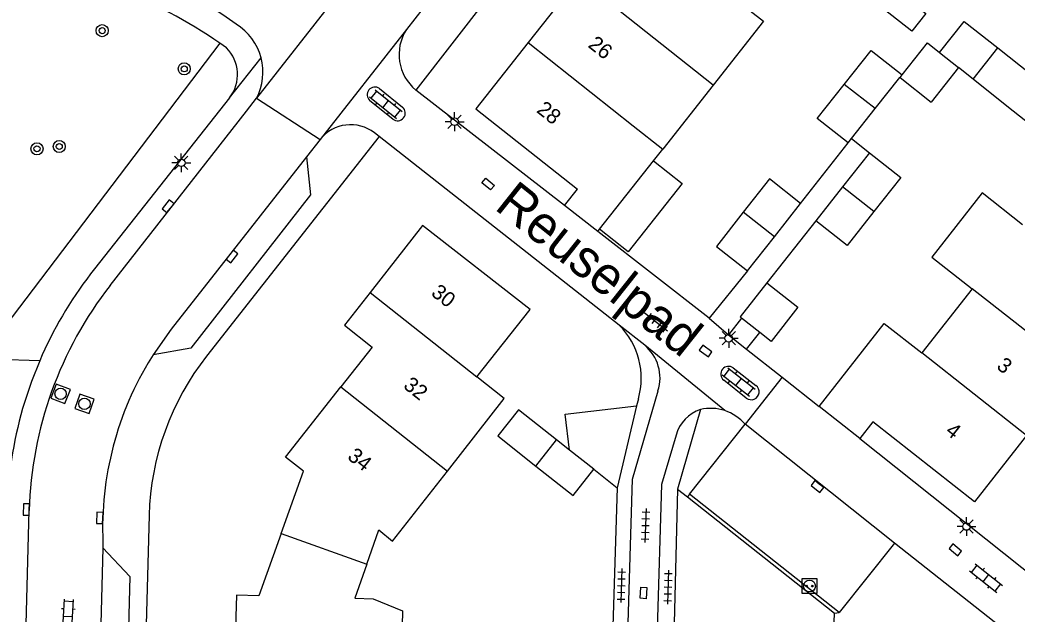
# Model space of a CAD drawing. Extents: x 131000 to 133013, y 393000 to 396501.
# Drawn here: x 131398.9 to 131465, y 395577.1 to 395616.5 of the extents above; entities that cross this region are included whole.
import ezdxf

# ---------------------------------------------------------------- set-up
doc = ezdxf.new("R2010")
doc.units = 0
for name, color, linetype in [('gg-afsc-erfafscheiding', 7, 'Continuous'), ('gg-afsc-muur', 7, 'Continuous'), ('gg-anno-huisnummerreeks BGT', 7, 'Continuous'), ('gg-anno-openbare ruimte label', 7, 'Continuous'), ('gg-bbg-bijgebouw', 7, 'Continuous'), ('gg-bbg-gedigitaliseerde bebouwing', 7, 'Continuous'), ('gg-bbg-gedigitaliseerde bijgebouw', 7, 'Continuous'), ('gg-bbg-hoofdgebouw', 7, 'Continuous'), ('gg-bbg-luifel en loopbrug', 7, 'Continuous'), ('gg-bbg-tussenscheiding', 7, 'Continuous'), ('gg-knt-verharding', 7, 'Continuous'), ('gg-knt-verharding nz', 7, 'Continuous'), ('gt-grn-groengrens', 7, 'Continuous'), ('gt-grn-vlakafsluiter', 7, 'Continuous'), ('gt-grn-weggrens', 7, 'Continuous'), ('gt-symb-boom', 7, 'Continuous'), ('gt-symb-klinker verharding', 7, 'Continuous'), ('gt-symb-kolk', 7, 'Continuous'), ('gt-symb-kolk center center', 7, 'Continuous'), ('gt-symb-laadpunt elektrisch vervoer', 7, 'Continuous'), ('gt-symb-lichtmast', 7, 'Continuous'), ('gt-symb-rioolschacht', 7, 'Continuous'), ('gt-symb-tegel verharding', 7, 'Continuous')]:
    doc.layers.add(name, color=color, linetype=linetype)

# ---------------------------------------------------------------- blocks, each defined once
blk = doc.blocks.new('gt0-BOOM')
at = {"layer": 'gt-symb-boom'}
for radius in [0.4, 0.2]:
    blk.add_circle((0, 0), radius, dxfattribs=at)
blk = doc.blocks.new('gt0-KOLK')
at = {"layer": 'gt-symb-kolk'}
blk.add_lwpolyline([(0, 0), (0.375, 0), (0.375, 0.4), (-0.375, 0.4), (-0.375, 0), (0, 0)], dxfattribs=at)
blk = doc.blocks.new('gt0-LMAST')
at = {"layer": 'gt-symb-lichtmast'}
for p, q in [((-0.182, 0.173), (-0.447, 0.438)), ((-0.005, 0.246), (-0.005, 0.621)), ((0.172, 0.173), (0.437, 0.438)), ((-0.255, -0.004), (-0.63, -0.004)), ((-0.182, -0.181), (-0.447, -0.446)), ((-0.005, -0.254), (-0.005, -0.629)), ((0.437, -0.446), (0.172, -0.181)), ((0.245, -0.004), (0.62, -0.004))]:
    blk.add_line(p, q, dxfattribs=at)
blk.add_circle((-0.005, -0.004), 0.25, dxfattribs=at)
blk = doc.blocks.new('gt0-KL1')
at = {"layer": 'gt-symb-klinker verharding'}
for p, q in [((-1.15, 0.3), (1.15, 0.3)), ((-1, -0.3), (-1, 0.3)), ((-0.5, 0.3), (-0.5, 0.45)), ((0, -0.3), (0, 0.3)), ((0.5, 0.3), (0.5, 0.45)), ((1, -0.3), (1, 0.3)), ((-1.15, -0.3), (1.15, -0.3)), ((-0.5, -0.45), (-0.5, -0.3)), ((0.5, -0.45), (0.5, -0.3))]:
    blk.add_line(p, q, dxfattribs=at)
blk = doc.blocks.new('gt0-LEV')
at = {"layer": 'gt-symb-laadpunt elektrisch vervoer'}
blk.add_lwpolyline([(-0.486, 0.501), (0.486, 0.501), (0.486, -0.499), (-0.486, -0.499)], close=True, dxfattribs=at)
for centre, radius in [((0, 0), 0.393), ((-0.186, 0), 0.0566), ((0.186, 0), 0.0566)]:
    blk.add_circle(centre, radius, dxfattribs=at)
blk = doc.blocks.new('gt0-TEG1')
at = {"layer": 'gt-symb-tegel verharding'}
for p, q in [((-1.125, 0), (1.125, 0)), ((-0.9, -0.25), (-0.9, 0.25)), ((-0.45, -0.25), (-0.45, 0.25)), ((0, -0.25), (0, 0.25)), ((0.45, -0.25), (0.45, 0.25)), ((0.9, -0.25), (0.9, 0.25))]:
    blk.add_line(p, q, dxfattribs=at)
blk = doc.blocks.new('gt0-KOLKCC')
at = {"layer": 'gt-symb-kolk center center'}
blk.add_lwpolyline([(-0.375, 0.2), (0.375, 0.2), (0.375, -0.2), (-0.375, -0.2)], close=True, dxfattribs=at)
blk = doc.blocks.new('gt0-RS')
at = {"layer": 'gt-symb-rioolschacht'}
blk.add_lwpolyline([(-0.5, -0.5), (0.5, -0.5), (0.5, 0.5), (-0.5, 0.5)], close=True, dxfattribs=at)
blk.add_circle((0, 0), 0.375, dxfattribs=at)

msp = doc.modelspace()

# ---------------------------------------------------------------- linework, layer by layer
at = {"layer": 'gg-afsc-erfafscheiding'}
for p, q in [((131454.042, 395608.641), (131455.216, 395607.692)), ((131450.665, 395604.331), (131453.811, 395608.349)), ((131451.665, 395603.175), (131448.419, 395599.066)), ((131444.593, 395596.737), (131437.23, 395602.477)), ((131447.147, 395599.864), (131444.593, 395596.737)), ((131400.26, 395593.898), (131396.285, 395594.02)), ((131442.513, 395585.415), (131442.225, 395574.363)), ((131442.513, 395585.415), (131443.163, 395584.9)), ((131443.163, 395584.9), (131452.899, 395577.184)), ((131452.869, 395575.982), (131452.899, 395577.184))]:
    msp.add_line(p, q, dxfattribs=at)
at = {"layer": 'gg-afsc-muur'}
for p, q in [((131447.08, 395594.675), (131449.441, 395592.814)), ((131449.441, 395592.814), (131451.892, 395590.883))]:
    msp.add_line(p, q, dxfattribs=at)
msp.add_lwpolyline([(131456.795, 395618.616), (131458.956, 395616.913), (131458.034, 395615.744), (131449.693, 395622.304)], dxfattribs=at)
at = {"layer": 'gg-bbg-bijgebouw'}
for p, q in [((131453.811, 395608.349), (131454.042, 395608.641)), ((131455.216, 395607.692), (131453.436, 395605.428)), ((131453.436, 395605.428), (131451.665, 395603.175)), ((131448.925, 395602.122), (131450.665, 395604.331)), ((131447.147, 395599.864), (131448.925, 395602.122)), ((131448.419, 395599.066), (131446.65, 395596.811)), ((131446.744, 395596.737), (131446.65, 395596.811)), ((131447.956, 395595.787), (131446.744, 395596.737)), ((131435.348, 395587.993), (131434.484, 395588.676)), ((131436.956, 395586.722), (131435.348, 395587.993))]:
    msp.add_line(p, q, dxfattribs=at)
for points in [[(131450.665, 395604.331), (131448.607, 395605.953), (131446.863, 395603.741)], [(131446.863, 395603.741), (131445.082, 395601.483), (131447.147, 395599.864)], [(131448.419, 395599.066), (131450.48, 395597.449), (131448.715, 395595.191), (131447.956, 395595.787)], [(131434.484, 395588.676), (131431.966, 395590.667), (131430.595, 395588.933), (131433.122, 395586.935)], [(131433.122, 395586.935), (131435.599, 395584.975), (131436.956, 395586.722)]]:
    msp.add_lwpolyline(points, dxfattribs=at)
at = {"layer": 'gg-bbg-gedigitaliseerde bebouwing'}
msp.add_line((131462.023, 395598.674), (131458.687, 395594.427), dxfattribs=at)
for points in [[(131465.359, 395602.921), (131462.687, 395605.021), (131459.35, 395600.775), (131462.023, 395598.674)], [(131451.892, 395590.883), (131456.208, 395596.375), (131458.687, 395594.427)], [(131421.92, 395580.445), (131422.72, 395582.71), (131423.635, 395581.967)], [(131421.92, 395580.445), (131421.12, 395578.18), (131422.34, 395578.15)], [(131422.34, 395578.15), (131424.285, 395577.338), (131424.18, 395572.321), (131422.177, 395572.363)]]:
    msp.add_lwpolyline(points, dxfattribs=at)
at = {"layer": 'gg-bbg-gedigitaliseerde bijgebouw'}
for p, q in [((131463.721, 395614.631), (131465.98, 395612.85)), ((131461.13, 395613.34), (131459.31, 395611.03)), ((131462.096, 395612.565), (131461.13, 395613.34)), ((131457.25, 395612.66), (131459.31, 395611.03)), ((131464.33, 395610.77), (131462.096, 395612.565)), ((131451.765, 395609.951), (131453.551, 395612.209)), ((131454.042, 395608.641), (131455.598, 395610.608)), ((131466.317, 395609.197), (131464.33, 395610.77)), ((131453.811, 395608.349), (131451.765, 395609.951))]:
    msp.add_line(p, q, dxfattribs=at)
for points in [[(131459.87, 395614.33), (131461.49, 395616.39), (131463.721, 395614.631)], [(131457.39, 395612.84), (131459.07, 395614.97), (131459.87, 395614.33)], [(131453.551, 395612.209), (131455.33, 395614.46), (131457.39, 395612.84)], [(131455.598, 395610.608), (131457.232, 395612.674), (131457.25, 395612.66)], [(131455.216, 395607.692), (131457.294, 395606.058), (131455.514, 395603.794)], [(131455.514, 395603.794), (131453.743, 395601.541), (131451.665, 395603.175)]]:
    msp.add_lwpolyline(points, dxfattribs=at)
at = {"layer": 'gg-bbg-hoofdgebouw'}
for p, q in [((131435.966, 395619.223), (131432.618, 395614.989)), ((131444.867, 395612.17), (131441.527, 395607.931)), ((131440.915, 395607.154), (131441.527, 395607.931)), ((131437.344, 395602.621), (131440.915, 395607.154)), ((131435.03, 395604.188), (131435.878, 395605.281)), ((131437.23, 395602.477), (131435.03, 395604.188)), ((131437.23, 395602.477), (131437.344, 395602.621)), ((131429.209, 395592.842), (131432.742, 395597.307)), ((131454.589, 395588.764), (131451.892, 395590.883)), ((131465.636, 395588.951), (131462.192, 395584.569)), ((131423.635, 395581.967), (131427.257, 395586.59))]:
    msp.add_line(p, q, dxfattribs=at)
for points in [[(131446.256, 395617.988), (131446.229, 395617.954), (131448.201, 395616.401), (131444.867, 395612.17)], [(131432.618, 395614.989), (131429.141, 395610.591), (131435.878, 395605.281)], [(131432.742, 395597.307), (131425.618, 395602.867), (131422.144, 395598.438)], [(131422.144, 395598.438), (131420.437, 395596.262), (131422.273, 395594.81), (131420.199, 395592.178)], [(131427.257, 395586.59), (131431.028, 395591.402), (131429.209, 395592.842)], [(131416.24, 395582.475), (131417.717, 395586.601), (131416.533, 395587.526), (131420.199, 395592.178)], [(131462.192, 395584.569), (131455.454, 395589.865), (131454.589, 395588.764)], [(131416.24, 395582.475), (131414.763, 395578.349), (131413.283, 395578.394), (131413.116, 395572.625)]]:
    msp.add_lwpolyline(points, dxfattribs=at)
at = {"layer": 'gg-bbg-luifel en loopbrug'}
for p, q in [((131446.744, 395596.737), (131445.875, 395595.625)), ((131445.875, 395595.625), (131447.08, 395594.675)), ((131447.08, 395594.675), (131447.956, 395595.787)), ((131439.785, 395590.919), (131438.502, 395585.5)), ((131436.956, 395586.722), (131438.502, 395585.5))]:
    msp.add_line(p, q, dxfattribs=at)
for points in [[(131440.915, 395607.154), (131442.809, 395605.661), (131439.238, 395601.129), (131437.344, 395602.621)], [(131435.348, 395587.993), (131435.068, 395590.363), (131439.785, 395590.919)]]:
    msp.add_lwpolyline(points, dxfattribs=at)
at = {"layer": 'gg-bbg-tussenscheiding'}
for p, q in [((131444.867, 395612.17), (131435.966, 395619.223)), ((131462.096, 395612.565), (131463.721, 395614.631)), ((131459.87, 395614.33), (131461.13, 395613.34)), ((131457.25, 395612.66), (131457.39, 395612.84)), ((131455.598, 395610.608), (131453.551, 395612.209)), ((131455.514, 395603.794), (131453.436, 395605.428)), ((131448.925, 395602.122), (131446.863, 395603.741)), ((131422.144, 395598.438), (131429.209, 395592.842)), ((131468.978, 395593.203), (131462.023, 395598.674)), ((131465.636, 395588.951), (131458.687, 395594.427)), ((131420.199, 395592.178), (131427.257, 395586.59)), ((131433.122, 395586.935), (131434.484, 395588.676)), ((131416.24, 395582.475), (131421.92, 395580.445))]:
    msp.add_line(p, q, dxfattribs=at)
msp.add_lwpolyline([(131432.618, 395614.989), (131439.563, 395609.474), (131441.527, 395607.931)], dxfattribs=at)
at = {"layer": 'gg-knt-verharding'}
for p, q in [((131439.483, 395630.259), (131425.168, 395611.838)), ((131420.826, 395619.225), (131414.613, 395611.303)), ((131426.721, 395618.622), (131424.543, 395615.855)), ((131424.543, 395615.855), (131418.824, 395608.568)), ((131412.623, 395614.635), (131412.183, 395614.946)), ((131422.768, 395611.932), (131424.283, 395610.711)), ((131412.827, 395611.326), (131403.871, 395599.988)), ((131413.947, 395610.451), (131414.613, 395611.303)), ((131435.03, 395604.188), (131425.168, 395611.838)), ((131423.646, 395609.918), (131422.128, 395611.135)), ((131404.922, 395598.902), (131413.947, 395610.451)), ((131422.733, 395608.773), (131411.308, 395594.223)), ((131422.733, 395608.773), (131422.434, 395609.008)), ((131438.643, 395596.263), (131422.733, 395608.773)), ((131418.824, 395608.568), (131417.929, 395607.427)), ((131440.334, 395594.934), (131438.643, 395596.263)), ((131400.42, 395594.292), (131400.26, 395593.898)), ((131407.778, 395594.307), (131407.647, 395594.119)), ((131446.2, 395593.432), (131447.705, 395592.274)), ((131449.441, 395592.814), (131446.978, 395589.708)), ((131447.062, 395591.441), (131445.565, 395592.627)), ((131439.913, 395591.384), (131439.785, 395590.919)), ((131444.026, 395590.677), (131442.513, 395585.415)), ((131443.292, 395585.062), (131446.978, 395589.708)), ((131454.589, 395588.764), (131467.13, 395578.757)), ((131438.502, 395585.5), (131437.992, 395569.18)), ((131453.219, 395577.225), (131443.292, 395585.062)), ((131398.42, 395541.303), (131399.56, 395583.983)), ((131407.5, 395583.675), (131406.355, 395541.553)), ((131404.44, 395581.881), (131404.431, 395581.514)), ((131456.884, 395581.828), (131453.219, 395577.225)), ((131466.527, 395574.219), (131456.884, 395581.828))]:
    msp.add_line(p, q, dxfattribs=at)
for points in [[(131417.929, 395607.427), (131418.201, 395604.9), (131410.271, 395594.74), (131407.778, 395594.307)], [(131400.26, 395593.898), (131399.708, 395592.538), (131399.121, 395590.739)], [(131438.324, 395546.448), (131439.53, 395586.069), (131441.214, 395591.913)], [(131442.41, 395588.981), (131441.456, 395585.721), (131440.299, 395547.384)], [(131404.431, 395581.514), (131406.215, 395579.616), (131405.249, 395542.059), (131405.038, 395539.578), (131404.575, 395536.749), (131402.347, 395535.267)]]:
    msp.add_lwpolyline(points, dxfattribs=at)
for centre, radius, start, end in [((131395.463, 395591.789), 30.214, 53.89086, 70.25572), ((131394.313, 395589.233), 31.313, 55.20171, 69.41212), ((131411.33, 395613.034), 3.712, 14.69853, 58.50328), ((131427.127, 395614.2), 3.069, 147.36493, 230.32241), ((131410.875, 395612.866), 2.486, 321.71697, 45.33867), ((131411.329, 395613.034), 3.712, 332.20034, 14.69598), ((131422.458, 395611.526), 0.511, 52.6082, 229.86208), ((131423.965, 395610.315), 0.509, 231.22583, 51.22583), ((131420.855, 395606.936), 2.605, 52.681, 141.21728), ((131425.031, 395583.274), 26.965, 141.69614, 155.88355), ((131424.866, 395583.311), 25.315, 141.98387, 178.4785), ((131435.137, 395592.746), 4.967, 344.08967, 45.09088), ((131438.532, 395592.771), 2.815, 342.26576, 50.21532), ((131425.854, 395582.809), 21.434, 148.15071, 182.48065), ((131425.364, 395583.187), 17.87, 141.86314, 178.43604), ((131445.885, 395593.028), 0.513, 52.04771, 231.41814), ((131447.387, 395591.854), 0.526, 231.79328, 52.87699), ((131444.706, 395587.781), 2.975, 71.74338, 103.21273), ((131425.026, 395583.293), 26.953, 163.96337, 178.61402), ((131444.782, 395588.339), 2.457, 107.91458, 164.85279), ((131444.707, 395587.768), 2.987, 40.50796, 71.83607)]:
    msp.add_arc(centre, radius, start, end, dxfattribs=at)
at = {"layer": 'gg-knt-verharding nz'}
for p, q in [((131456.884, 395581.828), (131446.978, 395589.708)), ((131404.431, 395581.514), (131403.438, 395541.976))]:
    msp.add_line(p, q, dxfattribs=at)
msp.add_lwpolyline([(131417.929, 395607.427), (131408.971, 395596.012), (131407.778, 395594.307)], dxfattribs=at)
at = {"layer": 'gt-grn-groengrens'}
for p, q in [((131412.183, 395614.946), (131396.285, 395594.02)), ((131443.292, 395585.062), (131443.163, 395584.9))]:
    msp.add_line(p, q, dxfattribs=at)
at = {"layer": 'gt-grn-vlakafsluiter'}
msp.add_line((131452.899, 395577.184), (131453.219, 395577.225), dxfattribs=at)
at = {"layer": 'gt-grn-weggrens'}
for p, q in [((131412.827, 395611.326), (131414.92, 395613.976)), ((131414.613, 395611.303), (131418.824, 395608.568)), ((131444.593, 395596.737), (131445.875, 395595.625)), ((131445.638, 395590.606), (131440.334, 395594.934))]:
    msp.add_line(p, q, dxfattribs=at)

# ---------------------------------------------------------------- block references
at = {"layer": 'gt-symb-boom'}
for p in [(131404.39, 395615.773), (131409.827, 395613.242), (131400.072, 395607.947), (131401.549, 395608.1)]:
    msp.add_blockref('gt0-BOOM', p, dxfattribs=at)
at = {"layer": 'gt-symb-klinker verharding'}
for p, rotation in [((131423.177, 395610.905), -38.704570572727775), ((131446.56, 395592.504), -38.01566048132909), ((131462.949, 395579.509), -38.30199383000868), ((131402.127, 395576.965), 87.02032622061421)]:
    msp.add_blockref('gt0-KL1', p, dxfattribs=dict(at, rotation=rotation))
at = {"layer": 'gt-symb-kolk'}
for p, rotation in [((131408.917, 395604.015), 51.53705293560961), ((131412.837, 395600.939), -128.46294706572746), ((131444.25, 395594.388), -36.09056723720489), ((131451.897, 395585.736), 141.6980061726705), ((131399.562, 395584.053), 87.99346106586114), ((131404.432, 395583.494), 87.8789036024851), ((131461.04, 395581.54), 140.51713597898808)]:
    msp.add_blockref('gt0-KOLK', p, dxfattribs=dict(at, rotation=rotation))
at = {"layer": 'gt-symb-kolk center center'}
for p, rotation in [((131429.967, 395605.614), -40.01095772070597), ((131440.257, 395578.535), -93.95503763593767)]:
    msp.add_blockref('gt0-KOLKCC', p, dxfattribs=dict(at, rotation=rotation))
at = {"layer": 'gt-symb-laadpunt elektrisch vervoer'}
msp.add_blockref('gt0-LEV', (131451.249, 395578.986), dxfattribs=at)
at = {"layer": 'gt-symb-lichtmast'}
for p in [(131427.743, 395609.743), (131409.635, 395607.022), (131445.902, 395595.4), (131461.657, 395582.933)]:
    msp.add_blockref('gt0-LMAST', p, dxfattribs=at)
at = {"layer": 'gt-symb-rioolschacht'}
for p, rotation in [((131401.637, 395591.718), -111.15264520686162), ((131403.216, 395591.057), 71.14816422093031)]:
    msp.add_blockref('gt0-RS', p, dxfattribs=dict(at, rotation=rotation))
at = {"layer": 'gt-symb-tegel verharding'}
for p, rotation in [((131440.967, 395596.563), 141.82346239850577), ((131440.384, 395582.999), -91.89196541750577), ((131438.783, 395579.016), -91.54661029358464), ((131441.879, 395578.919), -91.54661029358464)]:
    msp.add_blockref('gt0-TEG1', p, dxfattribs=dict(at, rotation=rotation))

# ---------------------------------------------------------------- texts
at = {"layer": 'gg-anno-huisnummerreeks BGT'}
for s, rotation, p in [('26', 321.7, (131436.52, 395614.729)), ('28', 321.7, (131433.109, 395610.414)), ('30', 321.9, (131426.121, 395598.285)), ('3', 321.8, (131463.584, 395593.442)), ('32', 321.7, (131424.281, 395592.152)), ('4', 321.8, (131460.191, 395589.125)), ('34', 321.7, (131420.576, 395587.451))]:
    msp.add_text(s, height=1, rotation=rotation, dxfattribs=at).set_placement(p)
at = {"layer": 'gg-anno-openbare ruimte label'}
msp.add_text('Reuselpad', height=2.5, rotation=321.5, dxfattribs=at).set_placement((131430.307, 395603.995))

doc.saveas('drawing.dxf')
